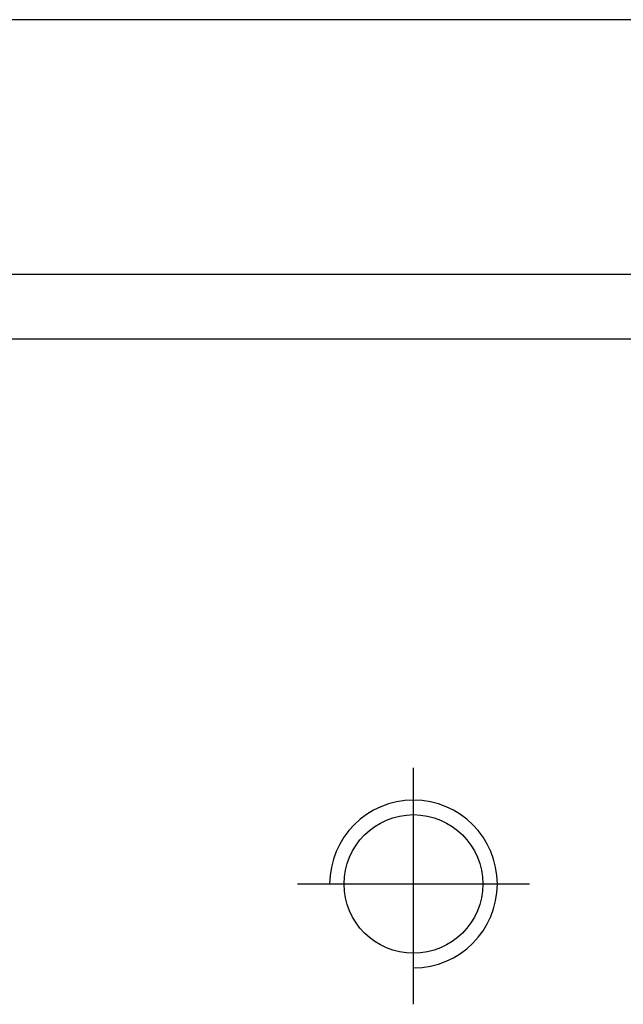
# Model space of a CAD drawing. Header units: millimetres. Extents: x -212 to 3135, y -1694 to 860.
# Tile 329 of 565: x 1048 to 1058, y -1383 to -1367. Entities that reach past the tile are written whole.
import ezdxf

# ---------------------------------------------------------------- set-up
doc = ezdxf.new("R2010")
doc.units = ezdxf.units.MM
doc.layers.add('2', color=7, linetype='CONTINUOUS', true_color=0xffffff)

msp = doc.modelspace()

# ---------------------------------------------------------------- linework, layer by layer
at = {"layer": '2', "linetype": 'Continuous'}
for p, q in [((1062.935, -1367.468), (1015.925, -1367.468)), ((1103.673, -1371.421), (1004.425, -1371.421)), ((1504.425, -1372.421), (1004.425, -1372.421))]:
    msp.add_line(p, q, dxfattribs=at)
at = {"layer": '2', "ltscale": 0.5}
for p, q in [((1054.425, -1382.736), (1054.425, -1379.07)), ((1052.625, -1380.87), (1056.225, -1380.87))]:
    msp.add_line(p, q, dxfattribs=at)
at = {"layer": '2', "linetype": 'Continuous'}
msp.add_circle((1054.425, -1380.87), 1.075, dxfattribs=at)
at = {"layer": '2'}
msp.add_arc((1054.425, -1380.87), 1.3, 270, 180, dxfattribs=at)

doc.saveas('drawing.dxf')
